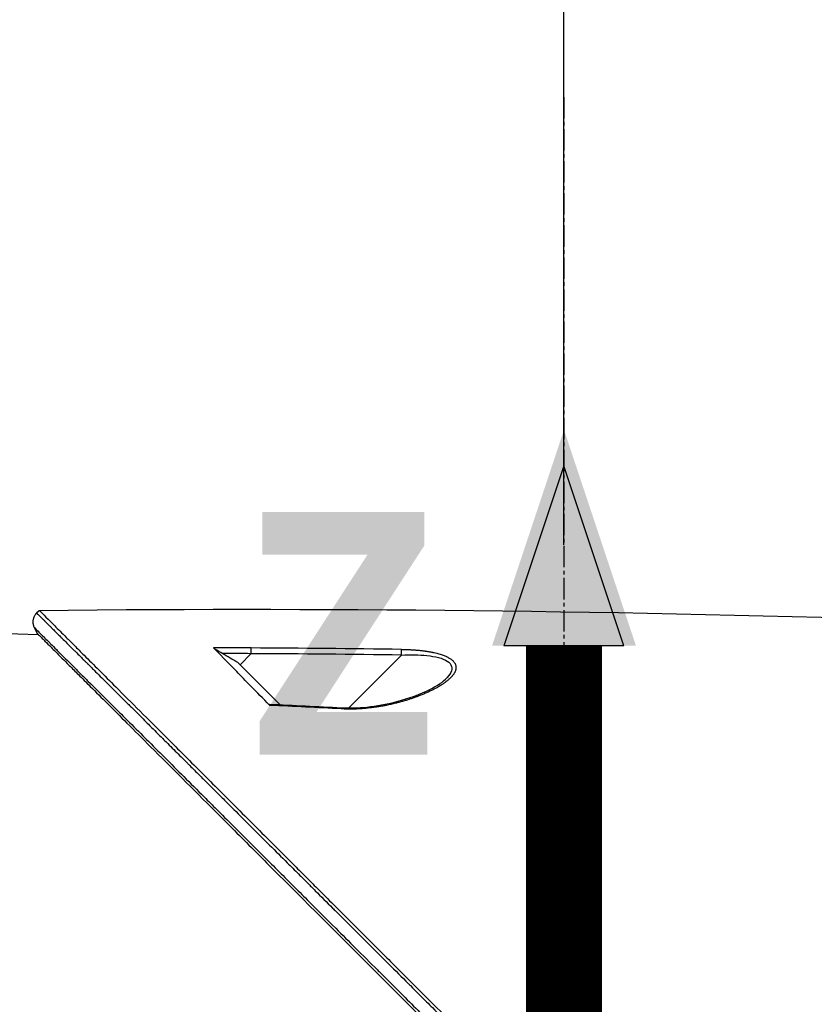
# Model space of a CAD drawing. Header units: millimetres. Extents: x 0 to 4378, y 0 to 2376.
# Tile 461 of 656: x 1569 to 1632, y 1768 to 1846. Entities that reach past the tile are written whole.
import ezdxf

# ---------------------------------------------------------------- set-up
doc = ezdxf.new("R2010")
doc.units = ezdxf.units.MM
doc.header["$LTSCALE"] = 0.2
doc.linetypes.add('CENTER2', pattern=[1.125, 0.75, -0.125, 0.125, -0.125])
doc.layers.add('02_Center Line', color=1, linetype='CENTER2')
doc.layers.add('12_Before Rev.Num.', color=5, linetype='Continuous')
doc.styles.add('Rainbow-4.0 Style', font='malgunsl.ttf')
doc.styles.add('Rainbow-5.0 Style', font='malgunsl.ttf')
doc.dimstyles.new('Rainbow-4.0 Style', dxfattribs={"dimtxt": 3.5, "dimasz": 2.5, "dimexe": 1, "dimexo": 1, "dimgap": 1, "dimtad": 1, "dimdsep": 46, "dimtxsty": 'Rainbow-4.0 Style', "dimcen": 0, "dimclrd": 251, "dimclre": 251, "dimclrt": 7, "dimazin": 3, "dimtp": 0.1, "dimtm": 0.1, "dimtfac": 0.61, "dimtmove": 0, "dimatfit": 3, "dimfxl": 1, "dimlwd": -1, "dimlwe": -1, "dimarcsym": 1})
doc.dimstyles.new('Rainbow-5.0 Style', dxfattribs={"dimtxt": 4.5, "dimasz": 2.5, "dimexe": 1, "dimexo": 1, "dimgap": 1, "dimtad": 1, "dimdsep": 46, "dimtxsty": 'Rainbow-5.0 Style', "dimcen": 0, "dimclrd": 251, "dimclre": 251, "dimclrt": 7, "dimazin": 3, "dimtp": 0.1, "dimtm": 0.1, "dimtfac": 0.61, "dimtmove": 0, "dimatfit": 3, "dimfxl": 1, "dimlwd": -1, "dimlwe": -1, "dimarcsym": 1})

# ---------------------------------------------------------------- blocks, each defined once
blk = doc.blocks.new('*D124')
at = {"color": 251, "linetype": 'ByBlock', "transparency": 16777216}
for p, q in [((1483.192, 1869.115), (1834.854, 1869.115)), ((1829.854, 681.615), (1829.854, 1856.615)), ((1617.144, 669.115), (1834.854, 669.115))]:
    blk.add_line(p, q, dxfattribs=at)
at = {"color": 251, "transparency": 16777216}
for points in [[(1827.77, 1856.615), (1831.937, 1856.615), (1829.854, 1869.115)], [(1827.77, 681.615), (1831.937, 681.615), (1829.854, 669.115)]]:
    blk.add_solid(points, dxfattribs=at)
at = {"layer": 'Defpoints', "color": 0, "transparency": 16777216}
for p in [(1478.192, 1869.115), (1829.854, 1869.115), (1612.144, 669.115)]:
    blk.add_point(p, dxfattribs=at)
at = {"color": 7, "transparency": 16777216, "insert": (1815.753, 1269.115), "char_height": 17.5, "attachment_point": 5, "rotation": 90, "style": 'Rainbow-4.0 Style'}
blk.add_mtext('1200', dxfattribs=at)
blk = doc.blocks.new('*D125')
at = {"color": 251, "linetype": 'ByBlock', "transparency": 16777216}
for p, q in [((1556.641, 1869.115), (1778.892, 1869.115)), ((1773.892, 1770.915), (1773.892, 1856.615)), ((1667.341, 1758.415), (1778.892, 1758.415))]:
    blk.add_line(p, q, dxfattribs=at)
at = {"color": 251, "transparency": 16777216}
for points in [[(1771.809, 1856.615), (1775.976, 1856.615), (1773.892, 1869.115)], [(1771.809, 1770.915), (1775.976, 1770.915), (1773.892, 1758.415)]]:
    blk.add_solid(points, dxfattribs=at)
at = {"layer": 'Defpoints', "color": 0, "transparency": 16777216}
for p in [(1551.641, 1869.115), (1773.892, 1869.115), (1662.341, 1758.415)]:
    blk.add_point(p, dxfattribs=at)
at = {"color": 7, "transparency": 16777216, "insert": (1759.791, 1813.765), "char_height": 17.5, "attachment_point": 5, "rotation": 90, "style": 'Rainbow-4.0 Style'}
blk.add_mtext('110.7', dxfattribs=at)
blk = doc.blocks.new('*D126')
at = {"color": 251, "linetype": 'ByBlock', "transparency": 16777216}
for p, q in [((1501.444, 1915.685), (1501.444, 1965.265)), ((1612.144, 1804.581), (1612.144, 1965.265)), ((1513.944, 1960.265), (1599.644, 1960.265))]:
    blk.add_line(p, q, dxfattribs=at)
at = {"color": 251, "transparency": 16777216}
for points in [[(1513.944, 1962.349), (1513.944, 1958.182), (1501.444, 1960.265)], [(1599.644, 1962.349), (1599.644, 1958.182), (1612.144, 1960.265)]]:
    blk.add_solid(points, dxfattribs=at)
at = {"layer": 'Defpoints', "color": 0, "transparency": 16777216}
for p in [(1612.144, 1960.265), (1501.444, 1910.685), (1612.144, 1799.581)]:
    blk.add_point(p, dxfattribs=at)
at = {"color": 7, "transparency": 16777216, "insert": (1556.794, 1974.366), "char_height": 17.5, "attachment_point": 5, "style": 'Rainbow-4.0 Style'}
blk.add_mtext('110.7', dxfattribs=at)
blk = doc.blocks.new('A$C078f5041')
for p, q in [((-41.763, 1299.283), (-41.555, 1299.49)), ((-52.2, 1297.858), (-41.632, 1297.586)), ((-41.958, 1298.145), (-41.746, 1297.7)), ((-25.653, 1295.183), (-24.779, 1296.058)), ((-17.048, 1291.758), (-12.859, 1295.947)), ((-25.829, 1295.358), (-22.484, 1292.014)), ((-9.357, 1294.058), (-9.357, 1294.058)), ((-22.506, 1292.033), (-22.503, 1292.033))]:
    blk.add_line(p, q)
for centre, major_axis, ratio, start_param, end_param in [((-32.018, -159.803), (1156.565, -885.695), 0.999556, 2.219149, 2.221187), ((-24.788, 1296.049), (-0.003, -0.5), 0.018416, 1.589404, 2.748414), ((-31.971, -152.295), (1152.467, -878.694), 0.999554, 2.20881, 2.217039), ((-31.895, -163.833), (1032.517, -1032.462), 0.999657, 2.351122, 2.352684), ((-31.855, -156.961), (1027.666, -1027.593), 0.999657, 2.342915, 2.351118), ((-66.026, 362.954), (-434.041, 822.555), 0.999764, 5.74549, 5.751575)]:
    blk.add_ellipse(centre, major_axis=major_axis, ratio=ratio, start_param=start_param, end_param=end_param)
for points in [[(-41.555, 1299.49), (-17.092, 1299.736), (7.383, 1299.432), (31.833, 1298.581)], [(-9.385, 1294.031), (-9.386, 1294.029), (-9.388, 1294.027), (-9.39, 1294.026)], [(-9.378, 1294.039), (-9.371, 1294.045), (-9.364, 1294.052), (-9.357, 1294.058)], [(-23.308, 1292.052), (-21.416, 1291.966), (-19.524, 1291.874), (-17.632, 1291.777)], [(-17.632, 1291.777), (-17.632, 1291.777), (-17.632, 1291.777), (-17.632, 1291.777)]]:
    blk.add_open_spline(points, degree=3)
for points, knots in [([(-41.555, 1299.49), (-41.555, 1299.49), (-41.496, 1299.431), (-41.262, 1299.197), (-41.087, 1299.022), (-40.705, 1298.64), (-40.529, 1298.463), (-40.062, 1297.996), (-39.755, 1297.689), (-39.215, 1297.15), (-39.007, 1296.942), (-38.536, 1296.471), (-38.27, 1296.205), (-37.247, 1295.182), (-36.408, 1294.343), (-34.273, 1292.208), (-32.919, 1290.854), (-31.089, 1289.024), (-30.697, 1288.632), (-29.443, 1287.378), (-28.558, 1286.493), (-27.182, 1285.117), (-26.706, 1284.641), (-25.726, 1283.661), (-25.222, 1283.157), (-24.183, 1282.118), (-23.649, 1281.584), (-22.55, 1280.486), (-21.986, 1279.921), (-21.127, 1279.062), (-20.836, 1278.771), (-20.25, 1278.185), (-19.955, 1277.89), (-19.293, 1277.228), (-18.925, 1276.86), (-18.18, 1276.115), (-17.801, 1275.737), (-16.654, 1274.59), (-15.88, 1273.815), (-14.696, 1272.631), (-14.29, 1272.226), (-13.469, 1271.405), (-13.054, 1270.989), (-10.944, 1268.88), (-9.233, 1267.168), (-7.034, 1264.97), (-6.555, 1264.49), (-3.631, 1261.566), (-1.784, 1259.72), (-0.374, 1258.309), (-0.156, 1258.092), (0.174, 1257.762), (0.284, 1257.652), (0.558, 1257.378), (0.718, 1257.218), (0.953, 1256.982), (1.029, 1256.907), (1.258, 1256.677), (1.393, 1256.543), (1.643, 1256.293), (1.746, 1256.19), (1.947, 1255.989), (2.039, 1255.897), (2.346, 1255.59), (2.563, 1255.373), (3.62, 1254.316), (4.456, 1253.48), (5.698, 1252.238), (6.104, 1251.832), (6.908, 1251.028), (7.306, 1250.63), (8.479, 1249.457), (9.254, 1248.682), (10.768, 1247.168), (11.509, 1246.427), (12.601, 1245.335), (12.955, 1244.982), (13.655, 1244.282), (14.001, 1243.935), (15.024, 1242.912), (15.697, 1242.239), (16.686, 1241.25), (17.004, 1240.932), (17.944, 1239.992), (18.563, 1239.374), (19.471, 1238.466), (19.764, 1238.172), (20.195, 1237.742), (20.334, 1237.602), (21.048, 1236.888), (21.618, 1236.319), (22.317, 1235.619), (22.453, 1235.484), (22.763, 1235.173), (22.937, 1234.999), (23.18, 1234.756), (23.25, 1234.686), (23.42, 1234.517), (23.522, 1234.414), (24.127, 1233.81), (24.624, 1233.312), (25.351, 1232.586), (25.595, 1232.341), (25.964, 1231.972), (26.091, 1231.845), (26.351, 1231.586), (26.483, 1231.453), (26.842, 1231.094), (27.067, 1230.87), (27.433, 1230.504), (27.575, 1230.362), (27.833, 1230.104), (27.95, 1229.986), (28.145, 1229.791), (28.223, 1229.713), (28.447, 1229.489), (28.592, 1229.344), (28.948, 1228.989), (29.157, 1228.779), (29.568, 1228.369), (29.77, 1228.167), (30.162, 1227.775), (30.352, 1227.585), (30.707, 1227.23), (30.872, 1227.065), (31.124, 1226.812), (31.213, 1226.724), (31.473, 1226.464), (31.644, 1226.292), (31.894, 1226.043), (31.972, 1225.964), (32.176, 1225.761), (32.3, 1225.636), (32.578, 1225.359), (32.73, 1225.207), (33.028, 1224.909), (33.173, 1224.763), (33.456, 1224.48), (33.594, 1224.343), (33.997, 1223.94), (34.257, 1223.679), (34.992, 1222.944), (35.453, 1222.484), (36.658, 1221.278), (37.358, 1220.579), (38.206, 1219.731), (38.425, 1219.512), (38.813, 1219.124), (38.985, 1218.952), (39.287, 1218.65), (39.42, 1218.516), (39.655, 1218.282), (39.759, 1218.178), (40.026, 1217.911), (40.176, 1217.761), (40.402, 1217.535), (40.487, 1217.449), (40.671, 1217.266), (40.754, 1217.183), (40.837, 1217.1), (40.857, 1217.08), (40.885, 1217.052), (40.891, 1217.046), (40.891, 1217.046)], [-12.12683, -12.12683, -12.12683, -12.12683, -11.929155, -11.929155, -11.731142, -11.731142, -11.599108, -11.599108, -11.423504, -11.423504, -11.323203, -11.323203, -11.208746, -11.208746, -10.903559, -10.903559, -10.49681, -10.49681, -10.388234, -10.388234, -10.154863, -10.154863, -10.033963, -10.033963, -9.908546, -9.908546, -9.778492, -9.778492, -9.643694, -9.643694, -9.574994, -9.574994, -9.505925, -9.505925, -9.420491, -9.420491, -9.33343, -9.33343, -9.156755, -9.156755, -9.064945, -9.064945, -8.971626, -8.971626, -8.591834, -8.591834, -8.486072, -8.486072, -7.947871, -7.947871, -7.849464, -7.849464, -7.799156, -7.799156, -7.725216, -7.725216, -7.691028, -7.691028, -7.623996, -7.623996, -7.576077, -7.576077, -7.534454, -7.534454, -7.437649, -7.437649, -7.069154, -7.069154, -6.889697, -6.889697, -6.7135, -6.7135, -6.369354, -6.369354, -6.037716, -6.037716, -5.878371, -5.878371, -5.721439, -5.721439, -5.41411, -5.41411, -5.267307, -5.267307, -4.979651, -4.979651, -4.841656, -4.841656, -4.776165, -4.776165, -4.506382, -4.506382, -4.441344, -4.441344, -4.357044, -4.357044, -4.323655, -4.323655, -4.275506, -4.275506, -4.046926, -4.046926, -3.93135, -3.93135, -3.870595, -3.870595, -3.806578, -3.806578, -3.697345, -3.697345, -3.62817, -3.62817, -3.570669, -3.570669, -3.532087, -3.532087, -3.459788, -3.459788, -3.354278, -3.354278, -3.250772, -3.250772, -3.151679, -3.151679, -3.064305, -3.064305, -3.017007, -3.017007, -2.923431, -2.923431, -2.879873, -2.879873, -2.809551, -2.809551, -2.722407, -2.722407, -2.637561, -2.637561, -2.555786, -2.555786, -2.396229, -2.396229, -2.097254, -2.097254, -1.573532, -1.573532, -1.377037, -1.377037, -1.205237, -1.205237, -1.055164, -1.055164, -0.923686, -0.923686, -0.693568, -0.693568, -0.520921, -0.520921, -0.262062, -0.262062, -0.132423, -0.132423, 0, 0, 0, 0]), ([(-41.761, 1299.281), (-41.785, 1299.26), (-41.807, 1299.236), (-41.828, 1299.211), (-41.836, 1299.201), (-41.844, 1299.191), (-41.852, 1299.181), (-41.854, 1299.178), (-41.856, 1299.174), (-41.859, 1299.171), (-41.878, 1299.145), (-41.897, 1299.118), (-41.914, 1299.089), (-41.923, 1299.074), (-41.932, 1299.058), (-41.94, 1299.042), (-41.956, 1299.013), (-41.97, 1298.982), (-41.982, 1298.951), (-41.989, 1298.934), (-41.996, 1298.916), (-42.002, 1298.898), (-42.013, 1298.867), (-42.022, 1298.835), (-42.029, 1298.803), (-42.031, 1298.797), (-42.032, 1298.791), (-42.033, 1298.786), (-42.036, 1298.772), (-42.039, 1298.759), (-42.041, 1298.745), (-42.047, 1298.71), (-42.051, 1298.675), (-42.053, 1298.64), (-42.054, 1298.635), (-42.054, 1298.63), (-42.054, 1298.625), (-42.055, 1298.613), (-42.055, 1298.6), (-42.056, 1298.587), (-42.056, 1298.553), (-42.055, 1298.52), (-42.052, 1298.487), (-42.05, 1298.468), (-42.048, 1298.449), (-42.045, 1298.431), (-42.04, 1298.398), (-42.034, 1298.365), (-42.026, 1298.333), (-42.021, 1298.316), (-42.017, 1298.299), (-42.012, 1298.282), (-42.002, 1298.25), (-41.99, 1298.219), (-41.978, 1298.189), (-41.973, 1298.178), (-41.969, 1298.168), (-41.964, 1298.158), (-41.962, 1298.153), (-41.96, 1298.149), (-41.958, 1298.145)], [0, 0, 0, 0, 0.0833049, 0.0833049, 0.0833049, 0.1149751, 0.1149751, 0.1149751, 0.125, 0.125, 0.125, 0.2062189, 0.2062189, 0.2062189, 0.25, 0.25, 0.25, 0.3301272, 0.3301272, 0.3301272, 0.375, 0.375, 0.375, 0.4534619, 0.4534619, 0.4534619, 0.4673291, 0.4673291, 0.4673291, 0.5, 0.5, 0.5, 0.5829697, 0.5829697, 0.5829697, 0.5947218, 0.5947218, 0.5947218, 0.625, 0.625, 0.625, 0.7051104, 0.7051104, 0.7051104, 0.75, 0.75, 0.75, 0.8313524, 0.8313524, 0.8313524, 0.875, 0.875, 0.875, 0.9584241, 0.9584241, 0.9584241, 0.9880514, 0.9880514, 0.9880514, 0.9999983, 0.9999983, 0.9999983, 0.9999983]), ([(-41.761, 1299.281), (-41.763, 1299.283), (-41.76, 1299.28), (-41.748, 1299.268), (-41.739, 1299.259), (-41.714, 1299.234), (-41.698, 1299.219), (-41.659, 1299.18), (-41.636, 1299.157), (-41.582, 1299.103), (-41.551, 1299.072), (-41.502, 1299.023), (-41.487, 1299.009), (-41.461, 1298.983), (-41.45, 1298.972), (-41.401, 1298.923), (-41.359, 1298.881), (-41.308, 1298.831), (-41.304, 1298.828), (-41.255, 1298.778), (-41.204, 1298.728), (-41.145, 1298.669), (-41.14, 1298.664), (-41.128, 1298.652), (-41.12, 1298.644), (-41.079, 1298.604), (-41.045, 1298.569), (-41.005, 1298.529), (-41.001, 1298.526), (-40.934, 1298.459), (-40.867, 1298.392), (-40.788, 1298.314), (-40.782, 1298.308), (-40.726, 1298.252), (-40.673, 1298.2), (-40.588, 1298.115), (-40.558, 1298.085), (-40.489, 1298.016), (-40.449, 1297.977), (-40.311, 1297.84), (-40.208, 1297.737), (-40.064, 1297.594), (-40.03, 1297.559), (-39.915, 1297.446), (-39.833, 1297.363), (-39.715, 1297.246), (-39.682, 1297.214), (-39.526, 1297.058), (-39.396, 1296.929), (-39.257, 1296.79), (-39.255, 1296.788), (-39.117, 1296.651), (-38.976, 1296.51), (-38.8, 1296.335), (-38.773, 1296.308), (-38.633, 1296.169), (-38.518, 1296.055), (-38.362, 1295.899), (-38.324, 1295.861), (-38.191, 1295.729), (-38.094, 1295.632), (-37.945, 1295.484), (-37.894, 1295.434), (-37.826, 1295.366), (-37.81, 1295.35), (-37.779, 1295.318), (-37.763, 1295.303), (-37.734, 1295.274), (-37.721, 1295.261), (-37.701, 1295.241), (-37.695, 1295.235), (-37.608, 1295.148), (-37.526, 1295.067), (-37.367, 1294.908), (-37.288, 1294.83), (-37.047, 1294.589), (-36.882, 1294.425), (-36.551, 1294.095), (-36.384, 1293.929), (-36.047, 1293.594), (-35.878, 1293.425), (-35.67, 1293.218), (-35.632, 1293.18), (-35.485, 1293.033), (-35.376, 1292.925), (-35.202, 1292.751), (-35.136, 1292.685), (-34.893, 1292.443), (-34.717, 1292.268), (-34.447, 1291.998), (-34.351, 1291.903), (-34.079, 1291.632), (-33.903, 1291.457), (-33.553, 1291.108), (-33.379, 1290.934), (-33.073, 1290.629), (-32.941, 1290.498), (-32.804, 1290.361), (-32.798, 1290.354), (-32.62, 1290.177), (-32.452, 1290.01), (-32.113, 1289.671), (-31.942, 1289.501), (-31.726, 1289.286), (-31.679, 1289.239), (-31.464, 1289.024), (-31.3, 1288.861), (-30.978, 1288.539), (-30.819, 1288.381), (-30.509, 1288.072), (-30.358, 1287.921), (-30.063, 1287.627), (-29.919, 1287.484), (-29.76, 1287.325), (-29.739, 1287.304), (-29.596, 1287.161), (-29.477, 1287.043), (-29.231, 1286.798), (-29.105, 1286.672), (-28.864, 1286.432), (-28.749, 1286.317), (-28.601, 1286.169), (-28.562, 1286.13), (-28.419, 1285.987), (-28.32, 1285.889), (-28.214, 1285.783), (-28.199, 1285.768), (-28.152, 1285.721), (-28.12, 1285.69), (-28.071, 1285.641), (-28.053, 1285.623), (-28.012, 1285.582), (-27.989, 1285.559), (-27.955, 1285.525), (-27.944, 1285.514), (-27.931, 1285.501), (-27.929, 1285.499), (-27.927, 1285.497), (-27.926, 1285.496), (-27.92, 1285.49), (-27.914, 1285.483), (-27.655, 1285.226), (-27.409, 1284.98), (-27.037, 1284.609), (-26.912, 1284.484), (-26.352, 1283.926), (-25.916, 1283.49), (-25.445, 1283.021), (-25.413, 1282.988), (-24.954, 1282.531), (-24.526, 1282.104), (-24.051, 1281.629), (-24.003, 1281.582), (-23.742, 1281.321), (-23.527, 1281.106), (-22.847, 1280.428), (-22.381, 1279.963), (-21.878, 1279.461), (-21.841, 1279.424), (-21.507, 1279.091), (-21.21, 1278.794), (-20.704, 1278.289), (-20.494, 1278.079), (-20.087, 1277.674), (-19.891, 1277.477), (-19.235, 1276.823), (-18.777, 1276.366), (-18.233, 1275.822), (-18.146, 1275.735), (-17.917, 1275.507), (-17.776, 1275.366), (-17.229, 1274.82), (-16.824, 1274.416), (-16.269, 1273.862), (-16.118, 1273.711), (-15.557, 1273.151), (-15.148, 1272.743), (-14.588, 1272.184), (-14.436, 1272.032), (-14.213, 1271.81), (-14.143, 1271.739), (-13.555, 1271.152), (-13.039, 1270.637), (-12.454, 1270.053), (-12.382, 1269.981), (-12.26, 1269.86), (-12.211, 1269.81), (-11.732, 1269.332), (-11.304, 1268.905), (-10.727, 1268.328), (-10.574, 1268.176), (-9.873, 1267.476), (-9.327, 1266.93), (-8.753, 1266.357), (-8.722, 1266.326), (-8.56, 1266.165), (-8.43, 1266.035), (-8.011, 1265.616), (-7.723, 1265.329), (-7.134, 1264.741), (-6.833, 1264.44), (-6.474, 1264.081), (-6.415, 1264.022), (-5.763, 1263.371), (-5.176, 1262.784), (-4.531, 1262.14), (-4.468, 1262.077), (-4.26, 1261.87), (-4.115, 1261.725), (-3.519, 1261.13), (-3.071, 1260.682), (-2.588, 1260.2), (-2.55, 1260.162), (-2.419, 1260.032), (-2.326, 1259.939), (-2.234, 1259.846)], [0.0000208, 0.0000208, 0.0000208, 0.0000208, 0.0158804, 0.0158804, 0.0314941, 0.0314941, 0.0466963, 0.0466963, 0.0616667, 0.0616667, 0.0762857, 0.0762857, 0.0820479, 0.0820479, 0.0859853, 0.0859853, 0.0994403, 0.0994403, 0.1005462, 0.1005462, 0.1136242, 0.1136242, 0.1147453, 0.1147453, 0.1165521, 0.1165521, 0.1241981, 0.1241981, 0.125, 0.125, 0.1381084, 0.1381084, 0.1391728, 0.1391728, 0.1482001, 0.1482001, 0.1529972, 0.1529972, 0.1589987, 0.1589987, 0.1732494, 0.1732494, 0.1776036, 0.1776036, 0.1875, 0.1875, 0.1911709, 0.1911709, 0.2049605, 0.2049605, 0.2051836, 0.2051836, 0.21875, 0.21875, 0.2212271, 0.2212271, 0.2312401, 0.2312401, 0.234375, 0.234375, 0.2421875, 0.2421875, 0.2460938, 0.2460938, 0.2474252, 0.2474252, 0.2487118, 0.2487118, 0.2496161, 0.2496161, 0.25, 0.25, 0.2548856, 0.2548856, 0.2595383, 0.2595383, 0.2692434, 0.2692434, 0.2790515, 0.2790515, 0.2890122, 0.2890122, 0.2912742, 0.2912742, 0.2976908, 0.2976908, 0.3016122, 0.3016122, 0.3121303, 0.3121303, 0.3179228, 0.3179228, 0.3287012, 0.3287012, 0.3396932, 0.3396932, 0.3481944, 0.3481944, 0.3486379, 0.3486379, 0.3598073, 0.3598073, 0.3716181, 0.3716181, 0.375, 0.375, 0.3869913, 0.3869913, 0.3992411, 0.3992411, 0.4116457, 0.4116457, 0.424265, 0.424265, 0.4261619, 0.4261619, 0.4375, 0.4375, 0.4505935, 0.4505935, 0.463876, 0.463876, 0.46875, 0.46875, 0.4822259, 0.4822259, 0.484375, 0.484375, 0.4893023, 0.4893023, 0.4921875, 0.4921875, 0.4960938, 0.4960938, 0.4980469, 0.4980469, 0.4985352, 0.4985352, 0.4992676, 0.4992676, 0.5, 0.5, 0.5143265, 0.5143265, 0.5215625, 0.5215625, 0.5466413, 0.5466413, 0.5485034, 0.5485034, 0.5728868, 0.5728868, 0.5755775, 0.5755775, 0.5877727, 0.5877727, 0.6141516, 0.6141516, 0.6162648, 0.6162648, 0.6330476, 0.6330476, 0.6449132, 0.6449132, 0.656049, 0.656049, 0.6819939, 0.6819939, 0.6869268, 0.6869268, 0.6949503, 0.6949503, 0.717991, 0.717991, 0.7265974, 0.7265974, 0.75, 0.75, 0.7587448, 0.7587448, 0.7627993, 0.7627993, 0.7925908, 0.7925908, 0.7967746, 0.7967746, 0.7996666, 0.7996666, 0.8246287, 0.8246287, 0.833564, 0.833564, 0.8658948, 0.8658948, 0.8677436, 0.8677436, 0.8755356, 0.8755356, 0.8928106, 0.8928106, 0.9110136, 0.9110136, 0.9146293, 0.9146293, 0.9506659, 0.9506659, 0.9545641, 0.9545641, 0.9635596, 0.9635596, 0.9917153, 0.9917153, 0.9941009, 0.9941009, 1, 1, 1, 1]), ([(-41.958, 1298.145), (-41.958, 1298.145), (-41.931, 1298.118), (-41.876, 1298.063), (-41.828, 1298.015), (-41.758, 1297.946), (-41.668, 1297.856), (-41.659, 1297.847), (-41.65, 1297.838), (-41.641, 1297.829), (-41.556, 1297.744), (-41.453, 1297.642), (-41.335, 1297.524), (-41.327, 1297.516), (-41.319, 1297.508), (-41.311, 1297.5), (-41.281, 1297.47), (-41.251, 1297.44), (-41.219, 1297.408), (-41.099, 1297.289), (-40.965, 1297.156), (-40.818, 1297.009), (-40.758, 1296.949), (-40.695, 1296.886), (-40.63, 1296.821), (-40.496, 1296.687), (-40.352, 1296.544), (-40.199, 1296.391), (-40.098, 1296.291), (-39.994, 1296.187), (-39.886, 1296.079), (-39.75, 1295.944), (-39.608, 1295.802), (-39.461, 1295.656), (-39.312, 1295.507), (-39.158, 1295.353), (-38.997, 1295.193), (-38.873, 1295.069), (-38.745, 1294.941), (-38.614, 1294.811), (-38.409, 1294.607), (-38.197, 1294.395), (-37.978, 1294.176), (-37.876, 1294.074), (-37.772, 1293.971), (-37.667, 1293.866), (-37.116, 1293.317), (-36.525, 1292.726), (-35.898, 1292.101), (-35.77, 1291.974), (-35.641, 1291.844), (-35.51, 1291.714), (-35.207, 1291.412), (-34.898, 1291.103), (-34.581, 1290.787), (-34.12, 1290.327), (-33.645, 1289.853), (-33.157, 1289.366), (-33.124, 1289.333), (-33.091, 1289.299), (-33.057, 1289.266), (-32.116, 1288.327), (-31.13, 1287.342), (-30.107, 1286.32), (-29.58, 1285.794), (-29.043, 1285.259), (-28.498, 1284.715), (-28.166, 1284.382), (-27.83, 1284.047), (-27.491, 1283.709), (-27.398, 1283.616), (-27.305, 1283.523), (-27.211, 1283.429), (-26.314, 1282.533), (-25.397, 1281.618), (-24.464, 1280.686), (-24.236, 1280.458), (-24.007, 1280.23), (-23.777, 1280), (-22.968, 1279.192), (-22.148, 1278.373), (-21.319, 1277.545), (-20.947, 1277.173), (-20.574, 1276.801), (-20.199, 1276.426), (-19.498, 1275.726), (-18.792, 1275.021), (-18.08, 1274.31), (-17.56, 1273.79), (-17.036, 1273.267), (-16.511, 1272.742), (-15.933, 1272.165), (-15.353, 1271.586), (-14.771, 1271.004), (-14.726, 1270.959), (-14.68, 1270.914), (-14.635, 1270.868), (-14.007, 1270.24), (-13.376, 1269.61), (-12.742, 1268.977), (-12.299, 1268.534), (-11.854, 1268.09), (-11.409, 1267.645), (-10.581, 1266.819), (-9.751, 1265.989), (-8.918, 1265.157), (-8.615, 1264.855), (-8.312, 1264.552), (-8.009, 1264.248), (-7.67, 1263.91), (-7.331, 1263.572), (-6.992, 1263.233), (-6.349, 1262.59), (-5.705, 1261.947), (-5.06, 1261.303), (-4.902, 1261.145), (-4.744, 1260.987), (-4.586, 1260.829), (-4.027, 1260.271), (-3.469, 1259.713), (-2.91, 1259.154)], [0.0000039, 0.0000039, 0.0000039, 0.0000039, 0.0340734, 0.0340734, 0.0340734, 0.0641526, 0.0641526, 0.0641526, 0.0671031, 0.0671031, 0.0671031, 0.0944283, 0.0944283, 0.0944283, 0.0962427, 0.0962427, 0.0962427, 0.1029277, 0.1029277, 0.1029277, 0.1283424, 0.1283424, 0.1283424, 0.1387919, 0.1387919, 0.1387919, 0.1604613, 0.1604613, 0.1604613, 0.1747111, 0.1747111, 0.1747111, 0.1925966, 0.1925966, 0.1925966, 0.2106779, 0.2106779, 0.2106779, 0.224751, 0.224751, 0.224751, 0.2467042, 0.2467042, 0.2467042, 0.2569246, 0.2569246, 0.2569246, 0.3103939, 0.3103939, 0.3103939, 0.3213335, 0.3213335, 0.3213335, 0.3465771, 0.3465771, 0.3465771, 0.383319, 0.383319, 0.383319, 0.385823, 0.385823, 0.385823, 0.4564224, 0.4564224, 0.4564224, 0.4927866, 0.4927866, 0.4927866, 0.5149844, 0.5149844, 0.5149844, 0.5210907, 0.5210907, 0.5210907, 0.5796468, 0.5796468, 0.5796468, 0.5939582, 0.5939582, 0.5939582, 0.6443491, 0.6443491, 0.6443491, 0.6669229, 0.6669229, 0.6669229, 0.7090924, 0.7090924, 0.7090924, 0.7399622, 0.7399622, 0.7399622, 0.7738644, 0.7738644, 0.7738644, 0.7765034, 0.7765034, 0.7765034, 0.8130598, 0.8130598, 0.8130598, 0.8386624, 0.8386624, 0.8386624, 0.886194, 0.886194, 0.886194, 0.9034842, 0.9034842, 0.9034842, 0.9227702, 0.9227702, 0.9227702, 0.9593497, 0.9593497, 0.9593497, 0.9683233, 0.9683233, 0.9683233, 1, 1, 1, 1]), ([(-41.746, 1297.7), (-41.746, 1297.7), (-41.746, 1297.7), (-41.746, 1297.7), (-41.745, 1297.7), (-41.745, 1297.699), (-41.745, 1297.699), (-41.743, 1297.698), (-41.742, 1297.696), (-41.736, 1297.69), (-41.73, 1297.684), (-41.706, 1297.661), (-41.683, 1297.637), (-41.645, 1297.599), (-41.639, 1297.593), (-41.632, 1297.586)], [0.000001, 0.000001, 0.000001, 0.000001, 0.012041, 0.012041, 0.0244065, 0.0244065, 0.0491371, 0.0491371, 0.0985937, 0.0985937, 0.1974866, 0.1974866, 0.395268, 0.395268, 0.4347473, 0.4347473, 0.4347473, 0.4347473]), ([(-41.746, 1297.7), (-41.746, 1297.7), (-41.746, 1297.7), (-41.592, 1297.547), (-41.501, 1297.455), (-41.299, 1297.253), (-41.205, 1297.159), (-40.956, 1296.91), (-40.792, 1296.746), (-40.5, 1296.455), (-40.387, 1296.342), (-39.95, 1295.904), (-39.585, 1295.539), (-38.946, 1294.9), (-38.7, 1294.655), (-38.147, 1294.101), (-37.836, 1293.79), (-36.639, 1292.593), (-35.664, 1291.618), (-34.008, 1289.962), (-33.38, 1289.335), (-31.127, 1287.081), (-29.393, 1285.348), (-26.594, 1282.549), (-25.588, 1281.543), (-23.456, 1279.411), (-22.327, 1278.281), (-18.485, 1274.439), (-15.687, 1271.641), (-11.324, 1267.279), (-9.775, 1265.73), (-7.41, 1263.365), (-6.602, 1262.557), (-5.403, 1261.358), (-5.015, 1260.97), (-4.173, 1260.128), (-3.717, 1259.672), (-3.147, 1259.102), (-3.021, 1258.976), (-2.675, 1258.629), (-2.445, 1258.4), (-2.122, 1258.077), (-2.03, 1257.984), (-1.652, 1257.607), (-1.367, 1257.322), (-0.935, 1256.89), (-0.787, 1256.742), (-0.523, 1256.478), (-0.405, 1256.36), (-0.204, 1256.159), (-0.12, 1256.075), (0.226, 1255.729), (0.397, 1255.558), (0.754, 1255.201), (0.877, 1255.078), (1.658, 1254.297), (2.311, 1253.644), (3.85, 1252.105), (4.733, 1251.222), (6.478, 1249.477), (7.34, 1248.615), (9.969, 1245.986), (11.727, 1244.228), (14.611, 1241.344), (15.755, 1240.201), (17.479, 1238.476), (18.07, 1237.885), (19.803, 1236.152), (20.93, 1235.025), (23.061, 1232.894), (24.067, 1231.889), (25.501, 1230.455), (25.95, 1230.006), (26.82, 1229.136), (27.241, 1228.714), (28.057, 1227.899), (28.451, 1227.504), (29.204, 1226.751), (29.564, 1226.392), (30.583, 1225.372), (31.228, 1224.728), (32.388, 1223.567), (32.909, 1223.046), (34.279, 1221.676), (35.08, 1220.875), (36.057, 1219.899), (36.311, 1219.645), (36.971, 1218.984), (37.347, 1218.609), (37.922, 1218.034), (38.141, 1217.815), (38.473, 1217.483), (38.599, 1217.357), (38.788, 1217.167), (38.86, 1217.096), (39.014, 1216.942), (39.083, 1216.872), (39.153, 1216.802), (39.171, 1216.785), (39.194, 1216.761), (39.2, 1216.756), (39.2, 1216.756)], [-14.699306, -14.699306, -14.699306, -14.699306, -14.33325, -14.33325, -14.089979, -14.089979, -13.928299, -13.928299, -13.712729, -13.712729, -13.589605, -13.589605, -13.262197, -13.262197, -13.075429, -13.075429, -12.861827, -12.861827, -12.291792, -12.291792, -11.96616, -11.96616, -11.163225, -11.163225, -10.729839, -10.729839, -10.262517, -10.262517, -9.163022, -9.163022, -8.56511, -8.56511, -8.254871, -8.254871, -8.105436, -8.105436, -7.929352, -7.929352, -7.884858, -7.884858, -7.79753, -7.79753, -7.762378, -7.762378, -7.654303, -7.654303, -7.59841, -7.59841, -7.553856, -7.553856, -7.52203, -7.52203, -7.422773, -7.422773, -7.370918, -7.370918, -7.092364, -7.092364, -6.716448, -6.716448, -6.347847, -6.347847, -5.587534, -5.587534, -5.080694, -5.080694, -4.813479, -4.813479, -4.291642, -4.291642, -3.807045, -3.807045, -3.582338, -3.582338, -3.365816, -3.365816, -3.157227, -3.157227, -2.960971, -2.960971, -2.591047, -2.591047, -2.267317, -2.267317, -1.700789, -1.700789, -1.488425, -1.488425, -1.115544, -1.115544, -0.835884, -0.835884, -0.626318, -0.626318, -0.46935, -0.46935, -0.234668, -0.234668, -0.117319, -0.117319, -0.000001, -0.000001, -0.000001, -0.000001]), ([(-27.059, 1296.068), (-27.225, 1296.164), (-27.378, 1296.257), (-27.557, 1296.374), (-27.614, 1296.413), (-27.681, 1296.464), (-27.699, 1296.478), (-27.729, 1296.503), (-27.741, 1296.514), (-27.75, 1296.523)], [0, 0, 0, 0, 0.0574508, 0.0574508, 0.084849, 0.084849, 0.0962853, 0.0962853, 0.1062915, 0.1062915, 0.1062915, 0.1062915]), ([(-23.294, 1291.963), (-24.39, 1293.058), (-25.26, 1293.969), (-26.69, 1295.433), (-27.309, 1296.058), (-27.75, 1296.523)], [0.000001, 0.000001, 0.000001, 0.000001, 0.646944, 0.646944, 1.411285, 1.411285, 1.411285, 1.411285]), ([(-12.859, 1296.397), (-12.723, 1296.395), (-12.589, 1296.392), (-12.457, 1296.387), (-12.381, 1296.385), (-12.306, 1296.381), (-12.231, 1296.378), (-12.192, 1296.376), (-12.153, 1296.374), (-12.115, 1296.372), (-12.076, 1296.369), (-12.038, 1296.367), (-12, 1296.365), (-11.964, 1296.362), (-11.928, 1296.36), (-11.891, 1296.357), (-11.855, 1296.355), (-11.819, 1296.352), (-11.782, 1296.349), (-11.746, 1296.347), (-11.71, 1296.344), (-11.671, 1296.34), (-11.658, 1296.339), (-11.644, 1296.338), (-11.629, 1296.337), (-11.524, 1296.327), (-11.42, 1296.317), (-11.319, 1296.306), (-11.217, 1296.295), (-11.117, 1296.282), (-11.02, 1296.269), (-11.004, 1296.267), (-10.988, 1296.265), (-10.972, 1296.262), (-10.934, 1296.257), (-10.898, 1296.252), (-10.862, 1296.246), (-10.825, 1296.241), (-10.79, 1296.235), (-10.754, 1296.229), (-10.719, 1296.223), (-10.683, 1296.217), (-10.648, 1296.211), (-10.615, 1296.206), (-10.582, 1296.2), (-10.548, 1296.193), (-10.516, 1296.187), (-10.483, 1296.181), (-10.45, 1296.174), (-10.426, 1296.17), (-10.402, 1296.165), (-10.377, 1296.16), (-10.309, 1296.145), (-10.242, 1296.131), (-10.177, 1296.115), (-10.113, 1296.1), (-10.05, 1296.084), (-9.988, 1296.067), (-9.928, 1296.051), (-9.869, 1296.034), (-9.812, 1296.017), (-9.757, 1296), (-9.703, 1295.983), (-9.65, 1295.964), (-9.599, 1295.947), (-9.548, 1295.928), (-9.499, 1295.909), (-9.452, 1295.891), (-9.406, 1295.872), (-9.361, 1295.852), (-9.33, 1295.839), (-9.3, 1295.825), (-9.271, 1295.811), (-9.262, 1295.807), (-9.253, 1295.803), (-9.245, 1295.799), (-9.207, 1295.78), (-9.169, 1295.76), (-9.133, 1295.74), (-9.098, 1295.721), (-9.064, 1295.701), (-9.032, 1295.68), (-9, 1295.66), (-8.97, 1295.639), (-8.941, 1295.618), (-8.926, 1295.607), (-8.911, 1295.596), (-8.897, 1295.585), (-8.868, 1295.562), (-8.841, 1295.539), (-8.817, 1295.516), (-8.791, 1295.491), (-8.768, 1295.467), (-8.747, 1295.443), (-8.725, 1295.418), (-8.705, 1295.393), (-8.688, 1295.368), (-8.67, 1295.342), (-8.654, 1295.317), (-8.64, 1295.292), (-8.637, 1295.285), (-8.633, 1295.279), (-8.63, 1295.272), (-8.628, 1295.268), (-8.626, 1295.264), (-8.624, 1295.26), (-8.623, 1295.258), (-8.622, 1295.257), (-8.622, 1295.255), (-8.608, 1295.226), (-8.596, 1295.196), (-8.586, 1295.166), (-8.576, 1295.135), (-8.569, 1295.104), (-8.563, 1295.073), (-8.561, 1295.058), (-8.559, 1295.044), (-8.557, 1295.029), (-8.557, 1295.022), (-8.556, 1295.016), (-8.555, 1295.009), (-8.555, 1295.006), (-8.555, 1295.003), (-8.555, 1294.999), (-8.555, 1294.997), (-8.554, 1294.995), (-8.554, 1294.993), (-8.554, 1294.977), (-8.553, 1294.96), (-8.554, 1294.943), (-8.554, 1294.928), (-8.555, 1294.912), (-8.556, 1294.896), (-8.557, 1294.881), (-8.559, 1294.865), (-8.561, 1294.849), (-8.564, 1294.833), (-8.567, 1294.817), (-8.57, 1294.801), (-8.574, 1294.785), (-8.577, 1294.769), (-8.582, 1294.754), (-8.586, 1294.737), (-8.591, 1294.721), (-8.596, 1294.706), (-8.608, 1294.671), (-8.623, 1294.635), (-8.64, 1294.6), (-8.648, 1294.583), (-8.657, 1294.566), (-8.667, 1294.549), (-8.683, 1294.519), (-8.701, 1294.49), (-8.72, 1294.46), (-8.73, 1294.445), (-8.74, 1294.43), (-8.751, 1294.414), (-8.762, 1294.399), (-8.773, 1294.383), (-8.785, 1294.368), (-8.797, 1294.352), (-8.81, 1294.336), (-8.823, 1294.32), (-8.836, 1294.304), (-8.849, 1294.288), (-8.862, 1294.272), (-8.877, 1294.256), (-8.891, 1294.24), (-8.905, 1294.225), (-8.91, 1294.218), (-8.916, 1294.212), (-8.922, 1294.206), (-8.967, 1294.158), (-9.015, 1294.109), (-9.068, 1294.06), (-9.119, 1294.013), (-9.174, 1293.965), (-9.232, 1293.918), (-9.251, 1293.903), (-9.27, 1293.887), (-9.289, 1293.872), (-9.326, 1293.843), (-9.365, 1293.813), (-9.405, 1293.784), (-9.434, 1293.763), (-9.464, 1293.741), (-9.495, 1293.72), (-9.526, 1293.698), (-9.559, 1293.676), (-9.592, 1293.653), (-9.626, 1293.631), (-9.661, 1293.608), (-9.696, 1293.586), (-9.709, 1293.577), (-9.721, 1293.569), (-9.734, 1293.561), (-9.772, 1293.538), (-9.81, 1293.514), (-9.848, 1293.491), (-9.888, 1293.467), (-9.927, 1293.444), (-9.966, 1293.422), (-10.003, 1293.401), (-10.038, 1293.38), (-10.073, 1293.361), (-10.149, 1293.319), (-10.227, 1293.277), (-10.308, 1293.235), (-10.39, 1293.192), (-10.473, 1293.15), (-10.559, 1293.109), (-10.647, 1293.067), (-10.736, 1293.025), (-10.827, 1292.984), (-10.92, 1292.942), (-11.014, 1292.901), (-11.11, 1292.861), (-11.209, 1292.819), (-11.309, 1292.779), (-11.41, 1292.739), (-11.467, 1292.716), (-11.524, 1292.694), (-11.582, 1292.673), (-11.666, 1292.641), (-11.75, 1292.61), (-11.834, 1292.58), (-11.92, 1292.549), (-12.007, 1292.519), (-12.094, 1292.49), (-12.183, 1292.46), (-12.272, 1292.431), (-12.362, 1292.402), (-12.453, 1292.374), (-12.546, 1292.345), (-12.639, 1292.318), (-12.733, 1292.29), (-12.828, 1292.263), (-12.925, 1292.236), (-13.022, 1292.209), (-13.119, 1292.183), (-13.22, 1292.158), (-13.243, 1292.152), (-13.266, 1292.146), (-13.289, 1292.14), (-13.31, 1292.135), (-13.33, 1292.13), (-13.351, 1292.125), (-13.593, 1292.065), (-13.836, 1292.01), (-14.081, 1291.961), (-14.168, 1291.944), (-14.254, 1291.928), (-14.341, 1291.912), (-14.402, 1291.901), (-14.462, 1291.89), (-14.522, 1291.88), (-14.581, 1291.869), (-14.641, 1291.86), (-14.7, 1291.85), (-14.759, 1291.841), (-14.817, 1291.832), (-14.877, 1291.823), (-14.935, 1291.814), (-14.994, 1291.806), (-15.055, 1291.797), (-15.114, 1291.789), (-15.173, 1291.782), (-15.235, 1291.774), (-15.272, 1291.769), (-15.309, 1291.765), (-15.347, 1291.76), (-15.365, 1291.758), (-15.382, 1291.756), (-15.4, 1291.754), (-15.466, 1291.747), (-15.531, 1291.74), (-15.596, 1291.733), (-15.66, 1291.727), (-15.724, 1291.72), (-15.788, 1291.715), (-15.85, 1291.709), (-15.913, 1291.704), (-15.976, 1291.7), (-16.037, 1291.695), (-16.099, 1291.691), (-16.162, 1291.687), (-16.222, 1291.683), (-16.283, 1291.68), (-16.346, 1291.677), (-16.381, 1291.676), (-16.417, 1291.674), (-16.454, 1291.673), (-16.474, 1291.672), (-16.494, 1291.671), (-16.514, 1291.67), (-16.563, 1291.669), (-16.611, 1291.667), (-16.658, 1291.666), (-16.707, 1291.665), (-16.755, 1291.665), (-16.804, 1291.664), (-16.853, 1291.664), (-16.903, 1291.664), (-16.953, 1291.664), (-17.005, 1291.664), (-17.057, 1291.665), (-17.11, 1291.666), (-17.165, 1291.667), (-17.22, 1291.668), (-17.278, 1291.67), (-17.337, 1291.671), (-17.398, 1291.674), (-17.463, 1291.676), (-17.52, 1291.679), (-17.58, 1291.681), (-17.642, 1291.685)], [0, 0, 0, 0, 0.019847, 0.019847, 0.019847, 0.03125, 0.03125, 0.03125, 0.037316, 0.037316, 0.037316, 0.043612, 0.043612, 0.043612, 0.049493, 0.049493, 0.049493, 0.055188, 0.055188, 0.055188, 0.060557, 0.060557, 0.060557, 0.0625, 0.0625, 0.0625, 0.076877, 0.076877, 0.076877, 0.091359, 0.091359, 0.091359, 0.09375, 0.09375, 0.09375, 0.099417, 0.099417, 0.099417, 0.105201, 0.105201, 0.105201, 0.110985, 0.110985, 0.110985, 0.116337, 0.116337, 0.116337, 0.121416, 0.121416, 0.121416, 0.125, 0.125, 0.125, 0.134863, 0.134863, 0.134863, 0.144573, 0.144573, 0.144573, 0.154036, 0.154036, 0.154036, 0.163056, 0.163056, 0.163056, 0.171825, 0.171825, 0.171825, 0.180202, 0.180202, 0.180202, 0.18586, 0.18586, 0.18586, 0.1875, 0.1875, 0.1875, 0.194943, 0.194943, 0.194943, 0.202245, 0.202245, 0.202245, 0.209391, 0.209391, 0.209391, 0.213151, 0.213151, 0.213151, 0.220872, 0.220872, 0.220872, 0.228902, 0.228902, 0.228902, 0.237275, 0.237275, 0.237275, 0.246017, 0.246017, 0.246017, 0.248383, 0.248383, 0.248383, 0.249811, 0.249811, 0.249811, 0.250425, 0.250425, 0.250425, 0.261092, 0.261092, 0.261092, 0.271939, 0.271939, 0.271939, 0.27701, 0.27701, 0.27701, 0.279228, 0.279228, 0.279228, 0.280402, 0.280402, 0.280402, 0.281136, 0.281136, 0.281136, 0.286565, 0.286565, 0.286565, 0.291487, 0.291487, 0.291487, 0.296425, 0.296425, 0.296425, 0.301489, 0.301489, 0.301489, 0.306689, 0.306689, 0.306689, 0.3125, 0.3125, 0.3125, 0.326083, 0.326083, 0.326083, 0.332554, 0.332554, 0.332554, 0.34375, 0.34375, 0.34375, 0.349255, 0.349255, 0.349255, 0.354718, 0.354718, 0.354718, 0.360309, 0.360309, 0.360309, 0.36607, 0.36607, 0.36607, 0.372351, 0.372351, 0.372351, 0.375, 0.375, 0.375, 0.396563, 0.396563, 0.396563, 0.417673, 0.417673, 0.417673, 0.424422, 0.424422, 0.424422, 0.4375, 0.4375, 0.4375, 0.44682, 0.44682, 0.44682, 0.456193, 0.456193, 0.456193, 0.465785, 0.465785, 0.465785, 0.469225, 0.469225, 0.469225, 0.479405, 0.479405, 0.479405, 0.490069, 0.490069, 0.490069, 0.5, 0.5, 0.5, 0.521878, 0.521878, 0.521878, 0.54388, 0.54388, 0.54388, 0.566233, 0.566233, 0.566233, 0.588857, 0.588857, 0.588857, 0.612018, 0.612018, 0.612018, 0.625, 0.625, 0.625, 0.643894, 0.643894, 0.643894, 0.663146, 0.663146, 0.663146, 0.68267, 0.68267, 0.68267, 0.702382, 0.702382, 0.702382, 0.722075, 0.722075, 0.722075, 0.741557, 0.741557, 0.741557, 0.746043, 0.746043, 0.746043, 0.75, 0.75, 0.75, 0.796198, 0.796198, 0.796198, 0.8125, 0.8125, 0.8125, 0.824005, 0.824005, 0.824005, 0.835531, 0.835531, 0.835531, 0.846857, 0.846857, 0.846857, 0.857973, 0.857973, 0.857973, 0.868656, 0.868656, 0.868656, 0.875, 0.875, 0.875, 0.877935, 0.877935, 0.877935, 0.889052, 0.889052, 0.889052, 0.900157, 0.900157, 0.900157, 0.910996, 0.910996, 0.910996, 0.921586, 0.921586, 0.921586, 0.931706, 0.931706, 0.931706, 0.9375, 0.9375, 0.9375, 0.940676, 0.940676, 0.940676, 0.9486, 0.9486, 0.9486, 0.956813, 0.956813, 0.956813, 0.965267, 0.965267, 0.965267, 0.973986, 0.973986, 0.973986, 0.982822, 0.982822, 0.982822, 0.991923, 0.991923, 0.991923, 1, 1, 1, 1]), ([(-12.859, 1295.947), (-12.857, 1296.124), (-12.857, 1296.318), (-12.859, 1296.393), (-12.859, 1296.394), (-12.859, 1296.396), (-12.859, 1296.397)], [0, 0, 0, 0, 0.980619, 0.980619, 0.980619, 1, 1, 1, 1]), ([(-25.829, 1295.358), (-26.034, 1295.476), (-26.239, 1295.595), (-26.649, 1295.831), (-26.854, 1295.95), (-27.059, 1296.068)], [-0.1420846, -0.1420846, -0.1420846, -0.1420846, -0.071052, -0.071052, 0, 0, 0, 0]), ([(-12.859, 1295.947), (-12.17, 1295.981), (-11.494, 1295.976), (-10.203, 1295.841), (-9.604, 1295.703), (-8.877, 1295.228), (-8.804, 1294.893), (-9.056, 1294.383), (-9.201, 1294.205), (-9.385, 1294.031)], [0, 0, 0, 0, 0.125, 0.125, 0.25, 0.25, 0.375, 0.375, 0.4429536, 0.4429536, 0.4429536, 0.4429536]), ([(-17.632, 1291.777), (-17.056, 1291.747), (-16.472, 1291.755), (-15.11, 1291.869), (-14.331, 1292.001), (-12.619, 1292.407), (-11.688, 1292.719), (-10.289, 1293.371), (-9.732, 1293.702), (-9.39, 1294.025)], [0, 0, 0, 0, 0.1731548, 0.1731548, 0.416357, 0.416357, 0.739675, 0.739675, 0.9899758, 0.9899758, 0.9899758, 0.9899758]), ([(-9.38, 1294.036), (-9.377, 1294.039), (-9.374, 1294.041), (-9.367, 1294.049), (-9.362, 1294.053), (-9.357, 1294.058)], [0.580013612, 0.580013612, 0.580013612, 0.580013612, 0.581076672, 0.581076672, 0.582899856, 0.582899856, 0.582899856, 0.582899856]), ([(-23.294, 1291.963), (-23.312, 1291.981), (-23.326, 1291.998), (-23.341, 1292.025), (-23.343, 1292.035), (-23.336, 1292.049), (-23.325, 1292.052), (-23.308, 1292.052)], [0.0000007, 0.0000007, 0.0000007, 0.0000007, 0.0108248, 0.0108248, 0.02134442, 0.02134442, 0.03295134, 0.03295134, 0.03295134, 0.03295134]), ([(-17.632, 1291.777), (-17.633, 1291.777), (-17.634, 1291.773), (-17.636, 1291.757), (-17.637, 1291.742), (-17.64, 1291.711), (-17.641, 1291.698), (-17.642, 1291.685)], [0.6907782, 0.6907782, 0.6907782, 0.6907782, 0.7868932, 0.7868932, 0.9213451, 0.9213451, 1, 1, 1, 1])]:
    blk.add_open_spline(points, degree=3, knots=knots)
at = {"layer": '02_Center Line', "ltscale": 11.288275}
blk.add_line((0, 1340.15), (0, 643.962), dxfattribs=at)
blk = doc.blocks.new('A$Ca1632f6c')
at = {"layer": '12_Before Rev.Num.'}
blk.add_hatch(color=256, dxfattribs=at).paths.add_polyline_path([(0, 49.156), (-4.752, 34.9), (4.752, 34.9)])
for p, q in [((0, 46.78), (-3.96, 34.9)), ((3.96, 34.9), (0, 46.78)), ((3.96, 34.9), (-3.96, 34.9))]:
    blk.add_line(p, q, dxfattribs=at)
at = {"layer": '12_Before Rev.Num.', "const_width": 5}
blk.add_lwpolyline([(0, 34.9), (0, 0)], dxfattribs=at)
at = {"layer": '12_Before Rev.Num.', "insert": (-20.587, 35.725), "char_height": 16, "attachment_point": 4, "style": 'Rainbow-5.0 Style'}
blk.add_mtext('{\\fMalgun Gothic Semilight|b1|i0|c129|p50;Z}', dxfattribs=at)

msp = doc.modelspace()

# ---------------------------------------------------------------- block references
msp.add_blockref('A$C078f5041', (1612.144, 499.915))
at = {"xscale": 1.2, "yscale": 1.2, "zscale": 1.2}
msp.add_blockref('A$Ca1632f6c', (1612.144, 1754.715), dxfattribs=at)

# ---------------------------------------------------------------- dimensions: what is measured, and where the dimension line sits
dim = msp.add_linear_dim(base=(1612.144, 1960.265), p1=(1501.444, 1910.685), p2=(1612.144, 1799.581), dimstyle='Rainbow-4.0 Style', override={"dimscale": 5})
dim.commit()
dim.dimension.update_dxf_attribs({"geometry": '*D126', "text_midpoint": (1556.794, 1974.366)})
for base, p1, p2, picture, middle in [((1829.854, 1869.115), (1612.144, 669.115), (1478.192, 1869.115), '*D124', (1815.753, 1269.115)), ((1773.892, 1869.115), (1662.341, 1758.415), (1551.641, 1869.115), '*D125', (1759.791, 1813.765))]:
    dim = msp.add_linear_dim(base=base, p1=p1, p2=p2, angle=90, dimstyle='Rainbow-4.0 Style', override={"dimscale": 5})
    dim.commit()
    dim.dimension.update_dxf_attribs({"geometry": picture, "text_midpoint": middle})

# ---------------------------------------------------------------- leaders
at = {"annotation_type": 0, "has_hookline": 1, "hookline_direction": 0, "text_width": 115.187}
msp.add_leader([(1612.144, 1752.883), (1918.262, 1843.646), (1930.762, 1843.646)], dimstyle='Rainbow-5.0 Style', override={"dimscale": 5, "dimgap": 1, "dimtad": 1}, dxfattribs=at)

doc.saveas('drawing.dxf')
